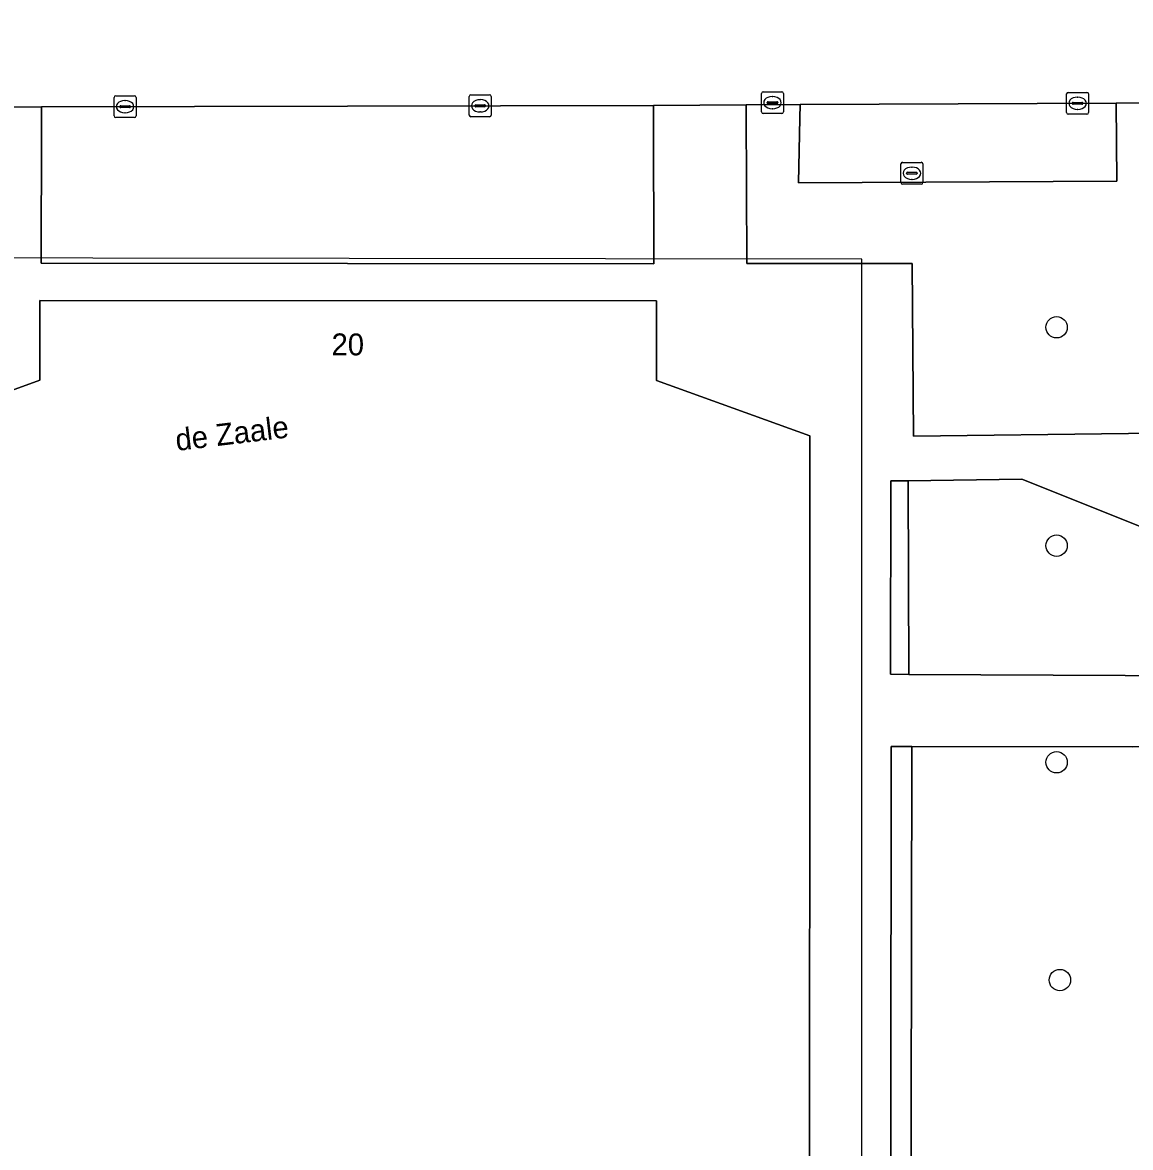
# Model space of a CAD drawing. Extents: x 161477 to 163040, y 383680 to 384871.
# Drawn here: x 162461.8 to 162512.5, y 384389 to 384440.4 of the extents above; entities that cross this region are included whole.
import ezdxf

# ---------------------------------------------------------------- set-up
doc = ezdxf.new("R2010")
doc.units = 0
for name, color, linetype in [('IMGEO_Boom', 7, 'Continuous'), ('IMGEO_Groenvoorziening', 7, 'Continuous'), ('IMGEO_Kolk', 7, 'Continuous'), ('IMGEO_Openbare_ruimte_label', 7, 'Continuous'), ('IMGEO_Pand', 7, 'Continuous'), ('IMGEO_Pand_nummerreeks', 7, 'Continuous'), ('IMGEO_Pand_overbouw', 7, 'Continuous'), ('IMGEO_Parkeervlak_open', 7, 'Continuous'), ('IMGEO_Rijbaan_lokaal_open', 7, 'Continuous'), ('IMGEO_Rioolput', 7, 'Continuous'), ('IMGEO_Voetpad_open', 7, 'Continuous')]:
    doc.layers.add(name, color=color, linetype=linetype)

msp = doc.modelspace()

# ---------------------------------------------------------------- linework, layer by layer
at = {"layer": 'IMGEO_Boom'}
for centre in [(162509.1, 384426.48), (162509.1, 384416.49), (162509.1, 384406.58), (162509.25, 384396.62)]:
    msp.add_circle(centre, 0.489, dxfattribs=at)
at = {"layer": 'IMGEO_Groenvoorziening'}
for points in [[(162490.669, 384436.631), (162462.675, 384436.562), (162462.672, 384435.616), (162462.657, 384429.412), (162490.674, 384429.383), (162490.669, 384435.991)], [(162513.085, 384429.652), (162513.085, 384436.739), (162511.818, 384436.733), (162511.855, 384433.157), (162497.293, 384433.085), (162497.354, 384436.044), (162497.367, 384436.664), (162494.899, 384436.652), (162494.9, 384436.347), (162494.928, 384429.395), (162502.499, 384429.401), (162502.552, 384421.496), (162512.388, 384421.627), (162513.13, 384421.637)], [(162502.313, 384419.451), (162501.519, 384419.456), (162501.511, 384410.604), (162502.35, 384410.595)], [(162513.155, 384417.277), (162512.129, 384417.688), (162507.513, 384419.536), (162502.313, 384419.451), (162502.35, 384410.595), (162512.232, 384410.546), (162513.193, 384410.542)], [(162502.479, 384407.295), (162501.532, 384407.304), (162501.506, 384372.89), (162502.417, 384372.872)], [(162513.321, 384387.941), (162513.211, 384407.29), (162512.556, 384407.291), (162502.479, 384407.295), (162502.417, 384372.872), (162502.689, 384372.868), (162502.698, 384360.047), (162512.344, 384360.058), (162513.492, 384360.059)]]:
    msp.add_lwpolyline(points, close=True, dxfattribs=at)
at = {"layer": 'IMGEO_Kolk'}
for p, q in [((162465.997, 384436.145), (162465.997, 384436.997)), ((162466.072, 384437.071), (162466.924, 384437.071)), ((162466.998, 384436.997), (162466.998, 384436.145)), ((162482.239, 384436.185), (162482.239, 384437.037)), ((162482.314, 384437.111), (162483.166, 384437.111)), ((162483.24, 384437.037), (162483.24, 384436.185)), ((162495.605, 384436.327), (162495.605, 384437.179)), ((162495.68, 384437.253), (162496.532, 384437.253)), ((162496.093, 384437.033), (162496.118, 384437.033)), ((162496.606, 384437.179), (162496.606, 384436.327)), ((162509.559, 384436.299), (162509.559, 384437.151)), ((162509.634, 384437.225), (162510.486, 384437.225)), ((162510.047, 384437.005), (162510.072, 384437.005)), ((162510.56, 384437.151), (162510.56, 384436.299)), ((162466.256, 384436.565), (162466.256, 384436.577)), ((162466.694, 384436.528), (162466.296, 384436.528)), ((162466.299, 384436.614), (162466.697, 384436.614)), ((162466.485, 384436.851), (162466.51, 384436.851)), ((162466.74, 384436.577), (162466.74, 384436.565)), ((162482.498, 384436.605), (162482.498, 384436.617)), ((162482.936, 384436.568), (162482.538, 384436.568)), ((162482.541, 384436.654), (162482.939, 384436.654)), ((162482.727, 384436.891), (162482.752, 384436.891)), ((162482.982, 384436.617), (162482.982, 384436.605)), ((162495.864, 384436.747), (162495.864, 384436.759)), ((162496.302, 384436.71), (162495.904, 384436.71)), ((162495.907, 384436.796), (162496.305, 384436.796)), ((162496.116, 384436.473), (162496.091, 384436.473)), ((162496.348, 384436.759), (162496.348, 384436.747)), ((162509.818, 384436.719), (162509.818, 384436.731)), ((162510.256, 384436.682), (162509.858, 384436.682)), ((162509.861, 384436.768), (162510.259, 384436.768)), ((162510.07, 384436.445), (162510.045, 384436.445)), ((162510.302, 384436.731), (162510.302, 384436.719)), ((162466.924, 384436.071), (162466.072, 384436.071)), ((162466.508, 384436.291), (162466.483, 384436.291)), ((162483.166, 384436.111), (162482.314, 384436.111)), ((162482.75, 384436.331), (162482.725, 384436.331)), ((162496.532, 384436.253), (162495.68, 384436.253)), ((162510.486, 384436.225), (162509.634, 384436.225))]:
    msp.add_line(p, q, dxfattribs=at)
for points in [[(162465.997, 384436.145), (162465.997, 384436.997)], [(162466.072, 384437.071), (162466.924, 384437.071)], [(162466.998, 384436.997), (162466.998, 384436.145)], [(162482.239, 384436.185), (162482.239, 384437.037)], [(162482.314, 384437.111), (162483.166, 384437.111)], [(162483.24, 384437.037), (162483.24, 384436.185)], [(162495.605, 384436.327), (162495.605, 384437.179)], [(162495.68, 384437.253), (162496.532, 384437.253)], [(162496.606, 384437.179), (162496.606, 384436.327)], [(162509.559, 384436.299), (162509.559, 384437.151)], [(162509.634, 384437.225), (162510.486, 384437.225)], [(162510.56, 384437.151), (162510.56, 384436.299)], [(162466.924, 384436.071), (162466.072, 384436.071)], [(162483.166, 384436.111), (162482.314, 384436.111)], [(162496.532, 384436.253), (162495.68, 384436.253)], [(162510.486, 384436.225), (162509.634, 384436.225)]]:
    msp.add_lwpolyline(points, dxfattribs=at)
for centre, radius, start, end in [((162466.074, 384436.995), 0.0765, 91.552, 178.448), ((162466.074, 384436.995), 0.0765, 91.552, 178.448), ((162466.922, 384436.995), 0.0765, 1.552, 88.448), ((162466.922, 384436.995), 0.0765, 1.552, 88.448), ((162482.316, 384437.035), 0.0765, 91.552, 178.448), ((162482.316, 384437.035), 0.0765, 91.552, 178.448), ((162483.164, 384437.035), 0.0765, 1.552, 88.448), ((162483.164, 384437.035), 0.0765, 1.552, 88.448), ((162495.682, 384437.177), 0.0765, 91.552, 178.448), ((162495.682, 384437.177), 0.0765, 91.552, 178.448), ((162496.53, 384437.177), 0.0765, 1.552, 88.448), ((162496.53, 384437.177), 0.0765, 1.552, 88.448), ((162509.636, 384437.149), 0.0765, 91.552, 178.448), ((162509.636, 384437.149), 0.0765, 91.552, 178.448), ((162510.484, 384437.149), 0.0765, 1.552, 88.448), ((162510.484, 384437.149), 0.0765, 1.552, 88.448), ((162466.296, 384436.574), 0.0403, 85.8775, 175.7526), ((162466.293, 384436.564), 0.0366, 178.938, 274.7102), ((162466.697, 384436.571), 0.043, 264.8664, 352.4533), ((162466.701, 384436.576), 0.0386, 1.7309, 96.639), ((162482.538, 384436.614), 0.0403, 85.8775, 175.7526), ((162482.535, 384436.604), 0.0366, 178.938, 274.7102), ((162482.939, 384436.611), 0.043, 264.8664, 352.4533), ((162482.943, 384436.616), 0.0386, 1.7309, 96.639), ((162495.904, 384436.756), 0.0403, 85.8775, 175.7526), ((162495.901, 384436.746), 0.0366, 178.938, 274.7102), ((162496.305, 384436.753), 0.043, 264.8664, 352.4533), ((162496.309, 384436.758), 0.0386, 1.7309, 96.639), ((162509.858, 384436.728), 0.0403, 85.8775, 175.7526), ((162509.855, 384436.718), 0.0366, 178.938, 274.7102), ((162510.259, 384436.725), 0.043, 264.8664, 352.4533), ((162510.263, 384436.73), 0.0386, 1.7309, 96.639), ((162466.074, 384436.147), 0.0765, 181.552, 268.448), ((162466.074, 384436.147), 0.0765, 181.552, 268.448), ((162466.922, 384436.147), 0.0765, 271.552, 358.448), ((162466.922, 384436.147), 0.0765, 271.552, 358.448), ((162482.316, 384436.187), 0.0765, 181.552, 268.448), ((162482.316, 384436.187), 0.0765, 181.552, 268.448), ((162483.164, 384436.187), 0.0765, 271.552, 358.448), ((162483.164, 384436.187), 0.0765, 271.552, 358.448), ((162495.682, 384436.329), 0.0765, 181.552, 268.448), ((162495.682, 384436.329), 0.0765, 181.552, 268.448), ((162496.53, 384436.329), 0.0765, 271.552, 358.448), ((162496.53, 384436.329), 0.0765, 271.552, 358.448), ((162509.636, 384436.301), 0.0765, 181.552, 268.448), ((162509.636, 384436.301), 0.0765, 181.552, 268.448), ((162510.484, 384436.301), 0.0765, 271.552, 358.448), ((162510.484, 384436.301), 0.0765, 271.552, 358.448)]:
    msp.add_arc(centre, radius, start, end, dxfattribs=at)
for centre, major_axis, ratio, start_param, end_param in [((162496.092, 384436.753), (-0.387, 0.002), 0.722429, 4.712389, 7.853982), ((162496.117, 384436.753), (-0.39, 0.002), 0.717154, 1.570796, 4.712389), ((162510.046, 384436.725), (-0.387, 0.002), 0.722429, 4.712389, 7.853982), ((162510.071, 384436.725), (-0.39, 0.002), 0.717154, 1.570796, 4.712389), ((162466.484, 384436.571), (-0.387, 0.002), 0.722429, 4.712389, 7.853982), ((162466.509, 384436.571), (-0.39, 0.002), 0.717154, 1.570796, 4.712389), ((162482.726, 384436.611), (-0.387, 0.002), 0.722429, 4.712389, 7.853982), ((162482.751, 384436.611), (-0.39, 0.002), 0.717154, 1.570796, 4.712389)]:
    msp.add_ellipse(centre, major_axis=major_axis, ratio=ratio, start_param=start_param, end_param=end_param, dxfattribs=at)
at = {"layer": 'IMGEO_Pand'}
msp.add_lwpolyline([(162497.819, 384421.507), (162490.799, 384424.047), (162490.797, 384427.69), (162462.595, 384427.701), (162462.601, 384424.065), (162455.586, 384421.51), (162455.56, 384376.472), (162453.944, 384375.886), (162453.956, 384325.62), (162499.447, 384325.622), (162499.451, 384375.854), (162497.8, 384376.445)], close=True, dxfattribs=at)
at = {"layer": 'IMGEO_Pand_overbouw'}
for points in [[(162500.19, 384429.596), (162453.287, 384429.651), (162453.177, 384342.304), (162453.191, 384339.707), (162453.223, 384323.993), (162500.175, 384324.006)], [(162490.797, 384427.69), (162490.799, 384424.047), (162497.819, 384421.507), (162497.8, 384376.445), (162499.451, 384375.854), (162499.447, 384325.622), (162453.956, 384325.62), (162453.944, 384375.886), (162455.56, 384376.472), (162455.586, 384421.51), (162462.601, 384424.065), (162462.595, 384427.701)]]:
    msp.add_lwpolyline(points, close=True, dxfattribs=at)
at = {"layer": 'IMGEO_Parkeervlak_open'}
msp.add_lwpolyline([(162511.818, 384436.733), (162497.367, 384436.664), (162497.354, 384436.044), (162497.293, 384433.085), (162511.855, 384433.157)], close=True, dxfattribs=at)
at = {"layer": 'IMGEO_Rijbaan_lokaal_open'}
msp.add_lwpolyline([(162512.779, 384446.634), (162488.746, 384446.568), (162450.332, 384446.614), (162450.057, 384436.524), (162458.482, 384436.55), (162462.675, 384436.562), (162490.669, 384436.631), (162494.899, 384436.652), (162497.367, 384436.664), (162511.818, 384436.733), (162513.085, 384436.739)], dxfattribs=at)
at = {"layer": 'IMGEO_Rioolput'}
for p, q in [((162501.982, 384433.098), (162501.982, 384433.95)), ((162502.057, 384434.024), (162502.909, 384434.024)), ((162502.983, 384433.95), (162502.983, 384433.098)), ((162502.241, 384433.518), (162502.241, 384433.53)), ((162502.679, 384433.481), (162502.281, 384433.481)), ((162502.284, 384433.567), (162502.682, 384433.567)), ((162502.47, 384433.804), (162502.495, 384433.804)), ((162502.725, 384433.53), (162502.725, 384433.518)), ((162502.909, 384433.024), (162502.057, 384433.024)), ((162502.493, 384433.244), (162502.468, 384433.244))]:
    msp.add_line(p, q, dxfattribs=at)
for points in [[(162501.982, 384433.098), (162501.982, 384433.95)], [(162502.057, 384434.024), (162502.909, 384434.024)], [(162502.983, 384433.95), (162502.983, 384433.098)], [(162502.909, 384433.024), (162502.057, 384433.024)]]:
    msp.add_lwpolyline(points, dxfattribs=at)
for centre, radius, start, end in [((162502.059, 384433.948), 0.0765, 91.552, 178.448), ((162502.059, 384433.948), 0.0765, 91.552, 178.448), ((162502.907, 384433.948), 0.0765, 1.552, 88.448), ((162502.907, 384433.948), 0.0765, 1.552, 88.448), ((162502.281, 384433.527), 0.0403, 85.8775, 175.7526), ((162502.278, 384433.517), 0.0366, 178.938, 274.7102), ((162502.682, 384433.524), 0.043, 264.8664, 352.4533), ((162502.686, 384433.529), 0.0386, 1.7309, 96.639), ((162502.059, 384433.1), 0.0765, 181.552, 268.448), ((162502.059, 384433.1), 0.0765, 181.552, 268.448), ((162502.907, 384433.1), 0.0765, 271.552, 358.448), ((162502.907, 384433.1), 0.0765, 271.552, 358.448)]:
    msp.add_arc(centre, radius, start, end, dxfattribs=at)
for centre, major_axis, ratio, start_param, end_param in [((162502.469, 384433.524), (-0.387, 0.002), 0.722429, 4.712389, 7.853982), ((162502.494, 384433.524), (-0.39, 0.002), 0.717154, 1.570796, 4.712389)]:
    msp.add_ellipse(centre, major_axis=major_axis, ratio=ratio, start_param=start_param, end_param=end_param, dxfattribs=at)
at = {"layer": 'IMGEO_Voetpad_open'}
for points in [[(162513.13, 384421.637), (162512.388, 384421.627), (162502.552, 384421.496), (162502.499, 384429.401), (162494.928, 384429.395), (162494.9, 384436.347), (162494.899, 384436.652), (162490.669, 384436.631), (162490.669, 384435.991), (162490.674, 384429.383), (162462.657, 384429.412), (162462.672, 384435.616), (162462.675, 384436.562), (162458.482, 384436.55)], [(162513.193, 384410.542), (162512.232, 384410.546), (162502.35, 384410.595), (162501.511, 384410.604), (162501.519, 384419.456), (162502.313, 384419.451), (162507.513, 384419.536), (162512.129, 384417.688), (162513.155, 384417.277)], [(162513.492, 384360.059), (162512.344, 384360.058), (162502.698, 384360.047), (162502.689, 384372.868), (162502.417, 384372.872), (162501.506, 384372.89), (162501.532, 384407.304), (162502.479, 384407.295), (162512.556, 384407.291)]]:
    msp.add_lwpolyline(points, dxfattribs=at)
msp.add_lwpolyline([(162453.956, 384325.62), (162453.944, 384375.886), (162455.56, 384376.472), (162455.586, 384421.51), (162462.601, 384424.065), (162462.595, 384427.701), (162490.797, 384427.69), (162490.799, 384424.047), (162497.819, 384421.507), (162497.8, 384376.445), (162499.451, 384375.854), (162499.447, 384325.622)], close=True, dxfattribs=at)

# ---------------------------------------------------------------- texts
at = {"layer": 'IMGEO_Openbare_ruimte_label'}
msp.add_text('de Zaale', height=1, rotation=6.8905, dxfattribs=at).set_placement((162468.861, 384420.821))
at = {"layer": 'IMGEO_Pand_nummerreeks'}
msp.add_text('20', height=1, rotation=359.7823, dxfattribs=at).set_placement((162475.937, 384425.198))

doc.saveas('drawing.dxf')
